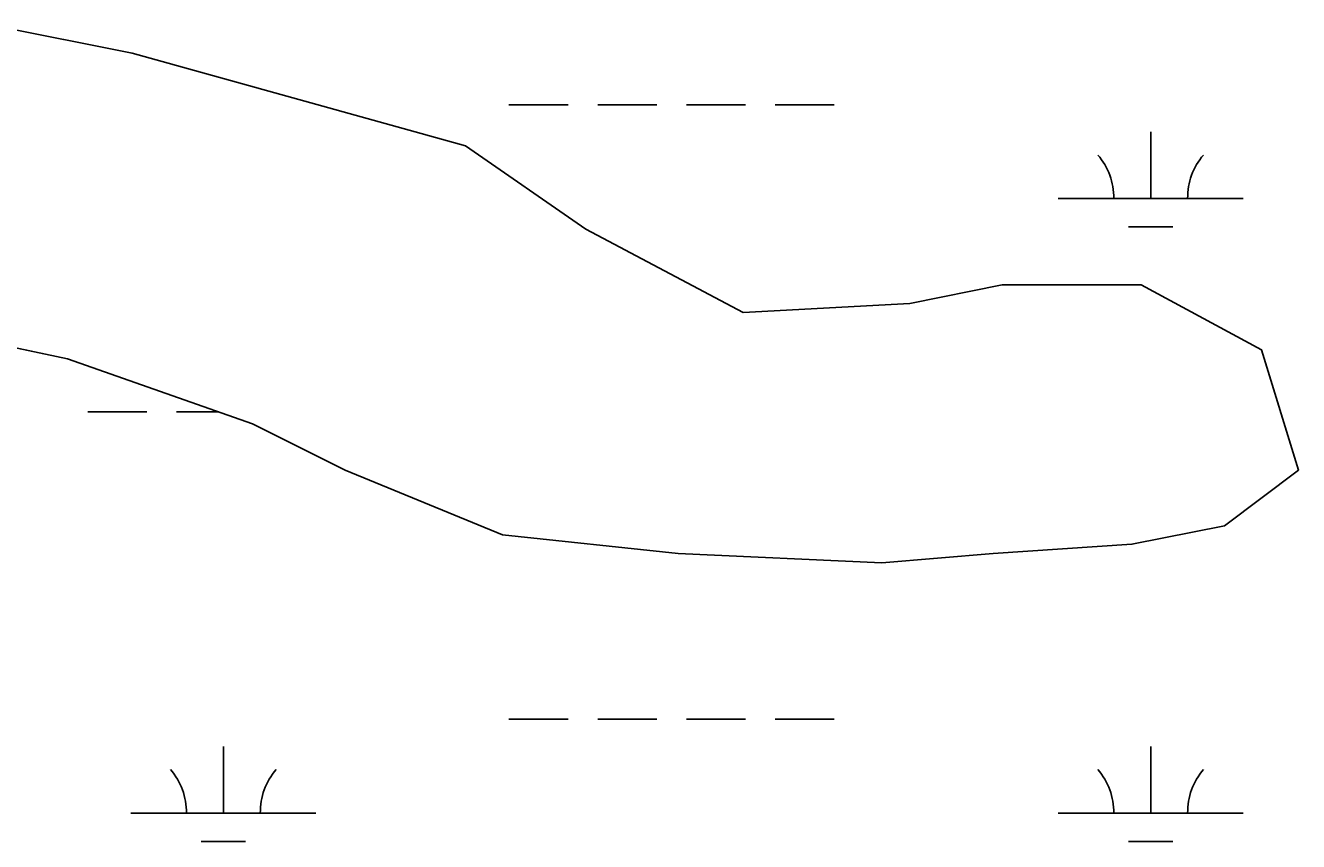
# Model space of a CAD drawing. Extents: x 3281947 to 3319794, y 715894 to 741249.
# Drawn here: x 3309936 to 3310625, y 735468 to 735909 of the extents above; entities that cross this region are included whole.
import ezdxf

# ---------------------------------------------------------------- set-up
doc = ezdxf.new("R2010")
doc.units = 0
for name, color, linetype in [('V-SITE-VEGE', 7, 'Continuous'), ('V-TOPO-SHOR', 7, 'Continuous'), ('V-WETL-SWMP', 7, 'Continuous')]:
    doc.layers.add(name, color=color, linetype=linetype)

msp = doc.modelspace()

# ---------------------------------------------------------------- linework, layer by layer
at = {"layer": 'V-SITE-VEGE'}
for p, q in [((3309918.95, 735909.41), (3309994.11, 735894.37)), ((3309994.11, 735894.37), (3310174.48, 735844.23)), ((3310174.48, 735844.23), (3310239.61, 735799.1)), ((3310239.61, 735799.1), (3310324.79, 735753.97)), ((3309959.03, 735728.9), (3309793.69, 735764)), ((3310414.97, 735758.98), (3310465.08, 735769.01)), ((3310465.08, 735769.01), (3310540.23, 735769.01)), ((3310540.23, 735769.01), (3310605.37, 735733.91)), ((3310324.79, 735753.97), (3310414.97, 735758.98)), ((3310059.24, 735693.8), (3309959.03, 735728.9)), ((3310605.37, 735733.91), (3310625.41, 735668.73)), ((3310109.34, 735668.73), (3310059.24, 735693.8)), ((3310194.52, 735633.63), (3310109.34, 735668.73)), ((3310625.41, 735668.73), (3310585.33, 735638.64)), ((3310289.71, 735623.6), (3310194.52, 735633.63)), ((3310585.33, 735638.64), (3310535.22, 735628.61)), ((3310535.22, 735628.61), (3310460.07, 735623.6)), ((3310399.94, 735618.58), (3310289.71, 735623.6)), ((3310460.07, 735623.6), (3310399.94, 735618.58))]:
    msp.add_line(p, q, dxfattribs=at)
at = {"layer": 'V-TOPO-SHOR'}
for p, q in [((3309918.95, 735909.41), (3309994.11, 735894.37)), ((3309994.11, 735894.37), (3310174.48, 735844.23)), ((3310174.48, 735844.23), (3310239.61, 735799.1)), ((3310239.61, 735799.1), (3310324.79, 735753.97)), ((3309959.03, 735728.9), (3309793.69, 735764)), ((3310414.97, 735758.98), (3310465.08, 735769.01)), ((3310465.08, 735769.01), (3310540.23, 735769.01)), ((3310540.23, 735769.01), (3310605.37, 735733.91)), ((3310324.79, 735753.97), (3310414.97, 735758.98)), ((3310059.24, 735693.8), (3309959.03, 735728.9)), ((3310605.37, 735733.91), (3310625.41, 735668.73)), ((3310109.34, 735668.73), (3310059.24, 735693.8)), ((3310194.52, 735633.63), (3310109.34, 735668.73)), ((3310625.41, 735668.73), (3310585.33, 735638.64)), ((3310289.71, 735623.6), (3310194.52, 735633.63)), ((3310585.33, 735638.64), (3310535.22, 735628.61)), ((3310535.22, 735628.61), (3310460.07, 735623.6)), ((3310399.94, 735618.58), (3310289.71, 735623.6)), ((3310460.07, 735623.6), (3310399.94, 735618.58))]:
    msp.add_line(p, q, dxfattribs=at)
at = {"layer": 'V-WETL-SWMP'}
for p, q in [((3310198.07, 735866.53), (3310230.07, 735866.53)), ((3310246.07, 735866.53), (3310278.07, 735866.53)), ((3310294.07, 735866.53), (3310326.07, 735866.53)), ((3310342.07, 735866.53), (3310374.07, 735866.53)), ((3310545.39, 735815.79), (3310545.39, 735851.79)), ((3310495.39, 735815.79), (3310595.39, 735815.79)), ((3310533.39, 735800.36), (3310557.39, 735800.36)), ((3309970.07, 735700.36), (3310002.07, 735700.36)), ((3310018.07, 735700.36), (3310040.58, 735700.36)), ((3310198.07, 735533.86), (3310230.07, 735533.86)), ((3310246.07, 735533.86), (3310278.07, 735533.86)), ((3310294.07, 735533.86), (3310326.07, 735533.86)), ((3310342.07, 735533.86), (3310374.07, 735533.86)), ((3310043.48, 735483.12), (3310043.48, 735519.12)), ((3310545.39, 735483.12), (3310545.39, 735519.12)), ((3309993.48, 735483.12), (3310093.48, 735483.12)), ((3310495.39, 735483.12), (3310595.39, 735483.12)), ((3310031.48, 735467.69), (3310055.48, 735467.69)), ((3310533.39, 735467.69), (3310557.39, 735467.69))]:
    msp.add_line(p, q, dxfattribs=at)
msp.add_lwpolyline([(3309793.69, 735764), (3309959.03, 735728.9), (3310059.24, 735693.8), (3310109.34, 735668.73), (3310194.52, 735633.63), (3310289.71, 735623.6), (3310399.94, 735618.58), (3310460.07, 735623.6), (3310535.22, 735628.61), (3310585.33, 735638.64), (3310625.41, 735668.73), (3310605.37, 735733.91), (3310540.23, 735769.01), (3310465.08, 735769.01), (3310414.97, 735758.98), (3310324.79, 735753.97), (3310239.61, 735799.1), (3310174.48, 735844.23), (3309994.1, 735894.37), (3309918.95, 735909.41)], dxfattribs=at)
for centre, start, end in [((3310490.14, 735816.27), 359.22818, 40.77184), ((3310600.63, 735816.27), 139.22818, 180.77184), ((3309988.24, 735483.59), 359.22818, 40.77184), ((3310098.72, 735483.59), 139.22818, 180.77184), ((3310490.14, 735483.59), 359.22818, 40.77184), ((3310600.63, 735483.59), 139.22818, 180.77184)]:
    msp.add_arc(centre, 35.25, start, end, dxfattribs=at)

doc.saveas('drawing.dxf')
